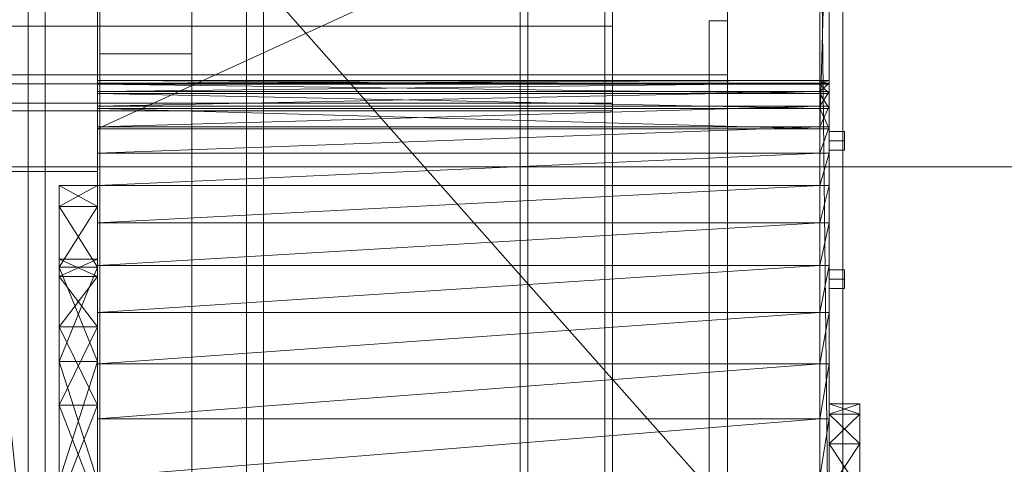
# Model space of a CAD drawing. Header units: millimetres. Extents: x -2233 to 61924, y -68080 to 6847.
# Tile 352 of 656: x 1739 to 2380, y -34793 to -34504. Entities that reach past the tile are written whole.
import ezdxf

# ---------------------------------------------------------------- set-up
doc = ezdxf.new("R2010")
doc.units = ezdxf.units.MM
for name, color, linetype, lineweight in [('COTAS_P', 1, 'Continuous', 0), ('frontal_secador', 7, 'Continuous', 0), ('frontal_tolva', 7, 'Continuous', 0)]:
    doc.layers.add(name, color=color, linetype=linetype, lineweight=lineweight)
doc.dimstyles.new('R19_100', dxfattribs={"dimtxt": 250, "dimasz": 150, "dimexe": 150, "dimexo": 80, "dimgap": 100, "dimtad": 1, "dimtih": 1, "dimtoh": 1, "dimdsep": 46, "dimcen": 0.09, "dimadec": 0, "dimazin": 0, "dimtfac": 1, "dimtdec": 4, "dimtofl": 0, "dimtmove": 0, "dimatfit": 3, "dimfxl": 1, "dimtolj": 1, "dimtzin": 0, "dimarcsym": 0})

# ---------------------------------------------------------------- blocks, each defined once
blk = doc.blocks.new('DIM_R28_48')
at = {"layer": 'COTAS_P'}
for p, q in [((-1750, -34600), (-1600, -34555)), ((2600, -34600), (2450, -34555)), ((-1750, -35500), (-1750, -34600)), ((-1750, -34600), (2600, -34600)), ((-1750, -34600), (-1600, -34645)), ((2600, -34600), (2450, -34645)), ((2600, -35500), (2600, -34600))]:
    blk.add_line(p, q, dxfattribs=at)
blk.add_text('4350 P', height=250, dxfattribs=at).set_placement((425, -34500))
blk = doc.blocks.new('DIM_R28_50')
at = {"layer": 'COTAS_P'}
for p, q in [((1705.78, -34504.95), (1551.9, -34475.9)), ((-194.22, -34704.95), (1705.78, -34504.95)), ((1705.78, -34504.95), (1561.32, -34565.4)), ((1800, -35400), (1705.78, -34504.95)), ((-194.22, -34704.95), (-49.75, -34644.49)), ((-100, -35600), (-194.22, -34704.95)), ((-194.22, -34704.95), (-40.33, -34734))]:
    blk.add_line(p, q, dxfattribs=at)
blk.add_text('1910.5 P', height=250, rotation=6.00901, dxfattribs=at).set_placement((745.32, -34505.49))

msp = doc.modelspace()

# ---------------------------------------------------------------- linework, layer by layer
at = {"layer": 'frontal_secador'}
for p, q in [((2065, -35980), (2065, -33443.5)), ((2070, -35980), (2070, -33443.5)), ((2120, -35980), (2120, -33443.5)), ((2125, -35980), (2125, -33443.5)), ((2200, -35865), (2200, -33925)), ((2275, -35865), (2275, -33925)), ((1790, -34575.203), (1790, -34360)), ((1790, -34890), (1790, -34360)), ((2260, -34890), (1790, -34360)), ((2260, -34360), (1790, -34575.203)), ((2260, -34360), (2260, -34575.203)), ((2260, -34360), (2260, -34890)), ((2266, -34890), (2260, -34360)), ((2266, -34360), (2260, -34575.203)), ((2266, -34360), (2266, -34575.203)), ((2266, -34360), (2266, -34890)), ((2125, -34508.5), (2125, -34503.5)), ((2188, -34505), (2200, -34505)), ((2188, -34540), (2188, -34505)), ((2200, -34540), (2200, -34505)), ((1325, -34508.5), (2125, -34508.5)), ((2125, -34558.5), (2125, -34508.5)), ((1400, -34540), (2200, -34540)), ((2188, -34540), (2200, -34540)), ((2188, -35140), (2188, -34540)), ((2200, -34546), (2200, -34540)), ((2200, -35140), (2200, -34540)), ((1400, -34546), (2200, -34546)), ((1790, -34543.834), (1790, -34552.209)), ((1790, -34546.122), (1790, -34543.834)), ((1790, -34550.982), (1790, -34543.834)), ((1790, -34543.834), (1790, -34545.438)), ((1790, -34543.834), (1790, -34575.203)), ((1790, -34573.861), (1790, -34543.834)), ((1790, -34543.834), (1790, -34890)), ((1790, -34663.997), (1790, -34543.834)), ((1790, -34543.834), (1790, -35081.561)), ((1790, -34964.32), (1790, -34543.834)), ((1790, -34543.834), (1790, -35313.212)), ((2260, -34546.122), (1790, -34543.834)), ((2260, -34543.834), (1790, -34543.834)), ((2260, -34543.834), (1790, -34545.438)), ((1790, -34545.438), (1790, -34550.982)), ((2260, -34545.438), (1790, -34545.438)), ((2260, -34545.438), (1790, -34550.982)), ((1790, -34552.209), (1790, -34546.122)), ((2260, -34552.209), (1790, -34546.122)), ((2260, -34546.122), (1790, -34546.122)), ((2200, -35134), (2200, -34546)), ((2260, -34552.209), (2260, -34543.834)), ((2260, -34543.834), (2260, -34546.122)), ((2260, -34543.834), (2260, -34550.982)), ((2260, -34545.438), (2260, -34543.834)), ((2260, -34575.203), (2260, -34543.834)), ((2260, -34543.834), (2260, -34573.861)), ((2260, -34890), (2260, -34543.834)), ((2260, -34543.834), (2260, -34663.997)), ((2260, -35081.561), (2260, -34543.834)), ((2260, -34543.834), (2260, -34964.32)), ((2260, -35313.212), (2260, -34543.834)), ((2266, -34546.122), (2260, -34543.834)), ((2266, -34543.834), (2260, -34543.834)), ((2266, -34543.834), (2260, -34545.438)), ((2260, -34550.982), (2260, -34545.438)), ((2266, -34545.438), (2260, -34545.438)), ((2266, -34545.438), (2260, -34550.982)), ((2260, -34546.122), (2260, -34552.209)), ((2266, -34552.209), (2260, -34546.122)), ((2266, -34546.122), (2260, -34546.122)), ((2266, -34552.209), (2266, -34543.834)), ((2266, -34543.834), (2266, -34546.122)), ((2266, -34543.834), (2266, -34550.982)), ((2266, -34545.438), (2266, -34543.834)), ((2266, -34575.203), (2266, -34543.834)), ((2266, -34543.834), (2266, -34573.861)), ((2266, -34890), (2266, -34543.834)), ((2266, -34543.834), (2266, -34663.997)), ((2266, -35081.561), (2266, -34543.834)), ((2266, -34543.834), (2266, -34964.32)), ((2266, -35313.212), (2266, -34543.834)), ((2266, -34550.982), (2266, -34545.438)), ((2266, -34546.122), (2266, -34552.209)), ((1790, -34573.861), (1790, -34550.982)), ((1790, -34550.982), (1790, -34560.471)), ((2260, -34550.982), (1790, -34550.982)), ((2260, -34550.982), (1790, -34560.471)), ((1790, -34552.209), (1790, -34575.203)), ((1790, -34561.96), (1790, -34552.209)), ((2260, -34561.96), (1790, -34552.209)), ((2260, -34552.209), (1790, -34552.209)), ((2260, -34550.982), (2260, -34573.861)), ((2260, -34560.471), (2260, -34550.982)), ((2266, -34550.982), (2260, -34550.982)), ((2266, -34550.982), (2260, -34560.471)), ((2260, -34575.203), (2260, -34552.209)), ((2260, -34552.209), (2260, -34561.96)), ((2266, -34561.96), (2260, -34552.209)), ((2266, -34552.209), (2260, -34552.209)), ((2266, -34550.982), (2266, -34573.861)), ((2266, -34560.471), (2266, -34550.982)), ((2266, -34575.203), (2266, -34552.209)), ((2266, -34552.209), (2266, -34561.96)), ((1325, -34558.5), (2125, -34558.5)), ((2125, -34563.5), (2125, -34558.5)), ((1325, -34563.5), (2125, -34563.5)), ((1790, -34560.471), (1790, -34573.861)), ((2260, -34560.471), (1790, -34560.471)), ((2260, -34560.471), (1790, -34573.861)), ((1790, -34575.203), (1790, -34561.96)), ((2260, -34575.203), (1790, -34561.96)), ((2260, -34561.96), (1790, -34561.96)), ((2260, -34573.861), (2260, -34560.471)), ((2266, -34560.471), (2260, -34560.471)), ((2266, -34560.471), (2260, -34573.861)), ((2260, -34561.96), (2260, -34575.203)), ((2266, -34575.203), (2260, -34561.96)), ((2266, -34561.96), (2260, -34561.96)), ((2266, -34573.861), (2266, -34560.471)), ((2266, -34561.96), (2266, -34575.203)), ((1790, -34611.949), (1790, -34573.861)), ((1790, -34573.861), (1790, -34591.065)), ((1790, -34663.997), (1790, -34573.861)), ((2260, -34573.861), (1790, -34573.861)), ((2260, -34573.861), (1790, -34591.065)), ((1790, -34575.203), (1790, -34890)), ((1790, -34575.203), (2260, -34575.203)), ((2260, -34573.861), (2260, -34611.949)), ((2260, -34591.065), (2260, -34573.861)), ((2260, -34573.861), (2260, -34663.997)), ((2266, -34573.861), (2260, -34573.861)), ((2266, -34573.861), (2260, -34591.065)), ((2260, -34890), (2260, -34575.203)), ((2260, -34575.203), (2266, -34575.203)), ((2266, -34573.861), (2266, -34611.949)), ((2266, -34591.065), (2266, -34573.861)), ((2266, -34573.861), (2266, -34663.997)), ((2266, -34890), (2266, -34575.203)), ((2266, -34583), (2266, -34576.938)), ((2276, -34576.938), (2266, -34576.938)), ((2276, -34583), (2276, -34576.938)), ((2266, -34583), (2266, -34589.062)), ((2266, -34583), (2276, -34583)), ((2276, -34589.062), (2276, -34583)), ((1790, -34591.065), (1790, -34611.949)), ((2260, -34591.065), (1790, -34591.065)), ((2260, -34591.065), (1790, -34611.949)), ((2260, -34611.949), (2260, -34591.065)), ((2266, -34591.065), (2260, -34591.065)), ((2266, -34591.065), (2260, -34611.949)), ((2276, -34589.062), (2266, -34589.062)), ((2266, -34611.949), (2266, -34591.065)), ((1400, -34600), (1790, -34600)), ((1400, -34603), (1790, -34603)), ((1790, -34603), (1790, -34600)), ((1790, -34987), (1790, -34603)), ((1765, -34625.606), (1765, -34612)), ((1790, -34625.606), (1765, -34612)), ((1790, -34612), (1765, -34612)), ((1790, -34612), (1765, -34625.606)), ((1790, -34663.997), (1790, -34611.949)), ((1790, -34611.949), (1790, -34636.334)), ((2260, -34611.949), (1790, -34611.949)), ((2260, -34611.949), (1790, -34636.334)), ((1790, -34625.606), (1790, -34612)), ((2260, -34611.949), (2260, -34663.997)), ((2260, -34636.334), (2260, -34611.949)), ((2266, -34611.949), (2260, -34611.949)), ((2266, -34611.949), (2260, -34636.334)), ((2266, -34611.949), (2266, -34663.997)), ((2266, -34636.334), (2266, -34611.949)), ((1765, -34625.606), (1765, -34726.596)), ((1765, -34665.093), (1765, -34625.606)), ((1765, -34754.809), (1765, -34625.606)), ((1765, -34703.926), (1765, -34625.606)), ((1765, -34671.257), (1765, -34625.606)), ((1765, -34660), (1765, -34625.606)), ((1790, -34665.093), (1765, -34625.606)), ((1790, -34625.606), (1765, -34625.606)), ((1790, -34625.606), (1765, -34665.093)), ((1790, -34726.596), (1790, -34625.606)), ((1790, -34625.606), (1790, -34665.093)), ((1790, -34625.606), (1790, -34754.809)), ((1790, -34625.606), (1790, -34703.926)), ((1790, -34625.606), (1790, -34671.257)), ((1790, -34625.606), (1790, -34660)), ((1790, -34636.334), (1790, -34663.997)), ((2260, -34636.334), (1790, -34636.334)), ((2260, -34636.334), (1790, -34663.997)), ((2260, -34663.997), (2260, -34636.334)), ((2266, -34636.334), (2260, -34636.334)), ((2266, -34636.334), (2260, -34663.997)), ((2266, -34663.997), (2266, -34636.334)), ((1765, -34671.257), (1765, -34660)), ((1790, -34671.257), (1765, -34660)), ((1790, -34660), (1765, -34660)), ((1790, -34660), (1765, -34671.257)), ((1790, -34660), (1790, -34671.257)), ((1765, -34726.596), (1765, -34665.093)), ((1790, -34726.596), (1765, -34665.093)), ((1790, -34665.093), (1765, -34665.093)), ((1790, -34665.093), (1765, -34726.596)), ((1790, -34728.067), (1790, -34663.997)), ((1790, -34663.997), (1790, -34694.676)), ((1790, -34801.597), (1790, -34663.997)), ((1790, -34964.32), (1790, -34663.997)), ((2260, -34663.997), (1790, -34663.997)), ((2260, -34663.997), (1790, -34694.676)), ((1790, -34665.093), (1790, -34726.596)), ((2260, -34663.997), (2260, -34728.067)), ((2260, -34694.676), (2260, -34663.997)), ((2260, -34663.997), (2260, -34801.597)), ((2260, -34663.997), (2260, -34964.32)), ((2266, -34663.997), (2260, -34663.997)), ((2266, -34663.997), (2260, -34694.676)), ((2266, -34663.997), (2266, -34728.067)), ((2266, -34694.676), (2266, -34663.997)), ((2266, -34663.997), (2266, -34801.597)), ((2266, -34663.997), (2266, -34964.32)), ((2266, -34672.918), (2266, -34666.856)), ((2276, -34666.856), (2266, -34666.856)), ((2276, -34672.918), (2276, -34666.856)), ((1765, -34703.926), (1765, -34671.257)), ((1765, -34671.257), (1765, -34726.596)), ((1790, -34703.926), (1765, -34671.257)), ((1790, -34671.257), (1765, -34671.257)), ((1790, -34671.257), (1765, -34703.926)), ((1790, -34671.257), (1790, -34703.926)), ((1790, -34726.596), (1790, -34671.257)), ((2266, -34672.918), (2266, -34678.98)), ((2266, -34672.918), (2276, -34672.918)), ((2276, -34678.98), (2276, -34672.918)), ((2276, -34678.98), (2266, -34678.98)), ((1790, -34694.676), (1790, -34728.067)), ((2260, -34694.676), (1790, -34694.676)), ((2260, -34694.676), (1790, -34728.067)), ((2260, -34728.067), (2260, -34694.676)), ((2266, -34694.676), (2260, -34694.676)), ((2266, -34694.676), (2260, -34728.067)), ((2266, -34728.067), (2266, -34694.676)), ((1765, -34754.809), (1765, -34703.926)), ((1765, -34703.926), (1765, -34726.596)), ((1790, -34754.809), (1765, -34703.926)), ((1790, -34703.926), (1765, -34703.926)), ((1790, -34703.926), (1765, -34754.809)), ((1790, -34703.926), (1790, -34754.809)), ((1790, -34726.596), (1790, -34703.926)), ((1765, -34726.596), (1765, -34890)), ((1765, -34804.093), (1765, -34726.596)), ((1765, -34754.809), (1765, -34726.596)), ((1790, -34804.093), (1765, -34726.596)), ((1790, -34726.596), (1765, -34726.596)), ((1790, -34726.596), (1765, -34804.093)), ((1790, -34890), (1790, -34726.596)), ((1790, -34726.596), (1790, -34804.093)), ((1790, -34726.596), (1790, -34754.809)), ((1790, -34801.597), (1790, -34728.067)), ((1790, -34728.067), (1790, -34763.832)), ((2260, -34728.067), (1790, -34728.067)), ((2260, -34728.067), (1790, -34763.832)), ((2260, -34728.067), (2260, -34801.597)), ((2260, -34763.832), (2260, -34728.067)), ((2266, -34728.067), (2260, -34728.067)), ((2266, -34728.067), (2260, -34763.832)), ((2266, -34728.067), (2266, -34801.597)), ((2266, -34763.832), (2266, -34728.067)), ((1765, -34754.809), (1765, -34890)), ((1765, -34818.926), (1765, -34754.809)), ((1790, -34818.926), (1765, -34754.809)), ((1790, -34754.809), (1765, -34754.809)), ((1790, -34754.809), (1765, -34818.926)), ((1790, -34890), (1790, -34754.809)), ((1790, -34754.809), (1790, -34818.926)), ((2266, -34760.656), (2266, -34754)), ((2286, -34760.656), (2266, -34754)), ((2286, -34754), (2266, -34754)), ((2286, -34754), (2266, -34760.656)), ((2286, -34760.656), (2286, -34754)), ((1790, -34763.832), (1790, -34801.597)), ((2260, -34763.832), (1790, -34763.832)), ((2260, -34763.832), (1790, -34801.597)), ((2260, -34801.597), (2260, -34763.832)), ((2266, -34763.832), (2260, -34763.832)), ((2266, -34763.832), (2260, -34801.597)), ((2266, -34760.656), (2266, -34810.061)), ((2266, -34779.974), (2266, -34760.656)), ((2266, -34890), (2266, -34760.656)), ((2266, -34813.952), (2266, -34760.656)), ((2266, -34800.601), (2266, -34760.656)), ((2266, -34796), (2266, -34760.656)), ((2286, -34779.974), (2266, -34760.656)), ((2286, -34760.656), (2266, -34760.656)), ((2286, -34760.656), (2266, -34779.974)), ((2266, -34801.597), (2266, -34763.832)), ((2286, -34810.061), (2286, -34760.656)), ((2286, -34760.656), (2286, -34779.974)), ((2286, -34760.656), (2286, -34890)), ((2286, -34760.656), (2286, -34813.952)), ((2286, -34760.656), (2286, -34800.601)), ((2286, -34760.656), (2286, -34796)), ((2266, -34810.061), (2266, -34779.974)), ((2286, -34810.061), (2266, -34779.974)), ((2286, -34779.974), (2266, -34779.974)), ((2286, -34779.974), (2266, -34810.061)), ((2286, -34779.974), (2286, -34810.061))]:
    msp.add_line(p, q, dxfattribs=at)
at = {"layer": 'frontal_tolva'}
for p, q in [((1745, -35980), (1745, -32700)), ((1756, -35980), (1756, -32700)), ((1887, -35980), (1887, -32700)), ((1898, -35980), (1898, -32700)), ((1791.5, -35316.567), (1791.5, -34479.567)), ((1791.5, -34526.433), (1791.5, -34479.567)), ((1851.5, -34479.567), (1851.5, -35316.567)), ((1851.5, -34479.567), (1851.5, -34526.433)), ((1851.5, -34526.433), (1791.5, -34526.433)), ((1791.5, -34526.433), (1791.5, -35363.433)), ((1851.5, -35363.433), (1851.5, -34526.433))]:
    msp.add_line(p, q, dxfattribs=at)

# ---------------------------------------------------------------- dimensions: what is measured, and where the dimension line sits
at = {"layer": 'COTAS_P'}
for p1, p2, picture, middle in [((-100, -35600), (1800, -35400), 'DIM_R28_50', (755.784, -34604.945)), ((-1750, -35500), (2600, -35500), 'DIM_R28_48', (425, -34600))]:
    dim = msp.add_aligned_dim(p1=p1, p2=p2, distance=900, text='<> P', dimstyle='R19_100', dxfattribs=at)
    dim.commit()
    dim.dimension.update_dxf_attribs({"geometry": picture, "text_midpoint": middle})

doc.saveas('drawing.dxf')
